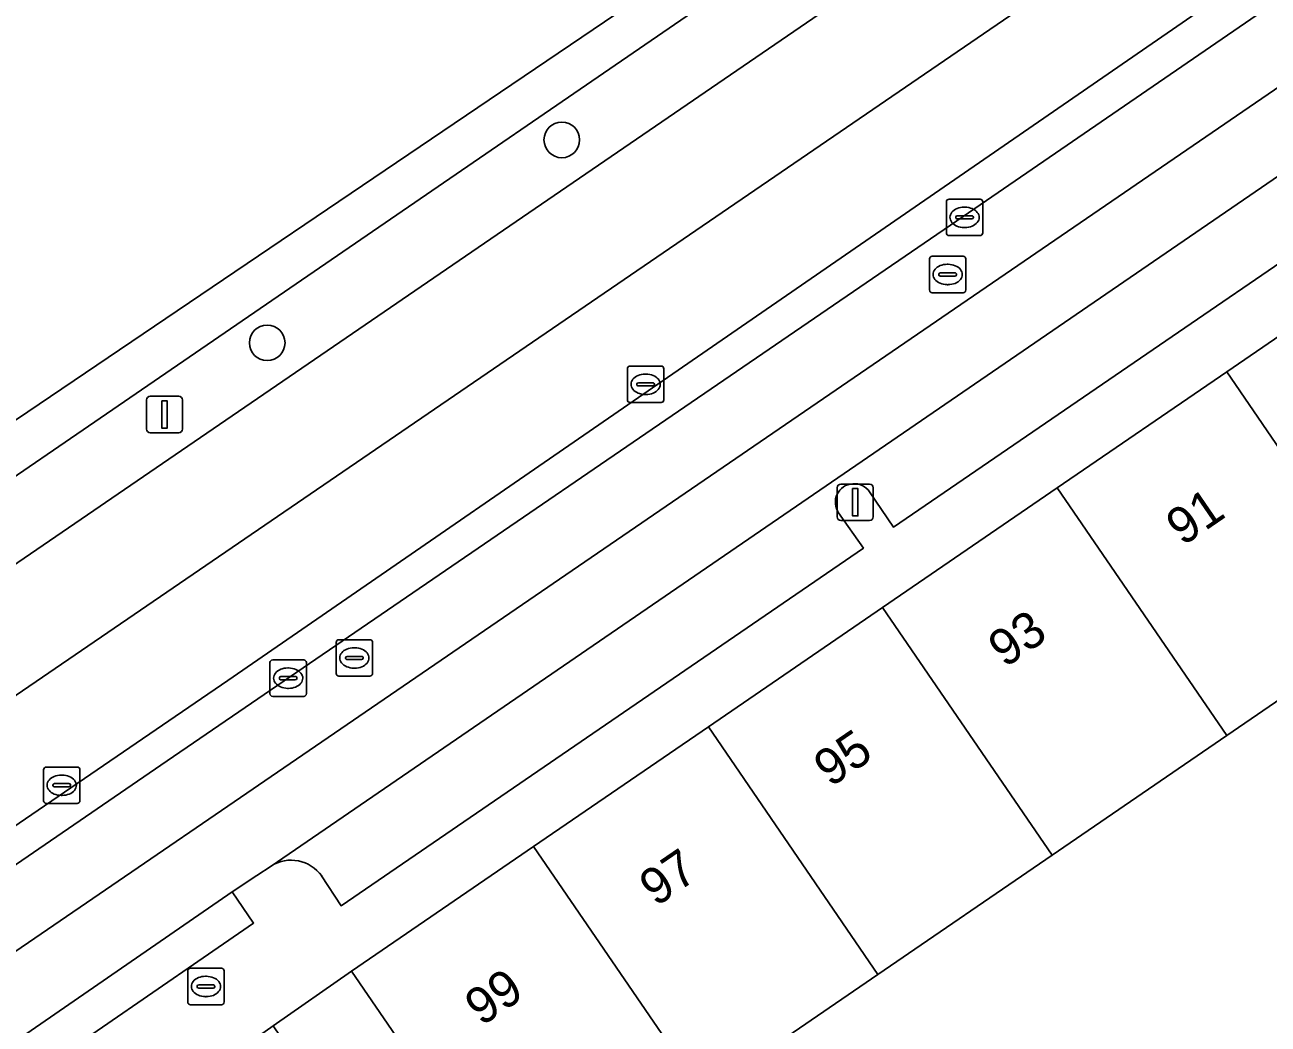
# Model space of a CAD drawing. Extents: x 158086 to 159499, y 382904 to 383981.
# Drawn here: x 158244.76 to 158278.93, y 383381.26 to 383408.72 of the extents above; entities that cross this region are included whole.
import ezdxf

# ---------------------------------------------------------------- set-up
doc = ezdxf.new("R2010")
doc.units = 0
for name, color, linetype in [('IMGEO_Berm_groen', 7, 'Continuous'), ('IMGEO_Boom', 7, 'Continuous'), ('IMGEO_Brandkraan', 7, 'Continuous'), ('IMGEO_Erf', 7, 'Continuous'), ('IMGEO_Fietspad_gesloten', 7, 'Continuous'), ('IMGEO_Groenvoorziening', 7, 'Continuous'), ('IMGEO_Haag', 7, 'Continuous'), ('IMGEO_Kolk', 7, 'Continuous'), ('IMGEO_Lichtmast', 7, 'Continuous'), ('IMGEO_OVBaan_gesloten', 7, 'Continuous'), ('IMGEO_Pand', 7, 'Continuous'), ('IMGEO_Pand_nummerreeks', 7, 'Continuous'), ('IMGEO_Parkeervlak_open', 7, 'Continuous'), ('IMGEO_Rijbaan_lokaal_open', 7, 'Continuous'), ('IMGEO_Rijbaan_regionaal_gesloten', 7, 'Continuous'), ('IMGEO_Rioolput', 7, 'Continuous'), ('IMGEO_Voetpad_open', 7, 'Continuous')]:
    doc.layers.add(name, color=color, linetype=linetype)

msp = doc.modelspace()

# ---------------------------------------------------------------- linework, layer by layer
at = {"layer": 'IMGEO_Berm_groen'}
msp.add_lwpolyline([(158226.339, 383381.483), (158291.923, 383426.355), (158293.27, 383427.277), (158296.765, 383429.673), (158295.539, 383431.28), (158292.413, 383429.156), (158290.775, 383428.034), (158225.683, 383383.423), (158126.488, 383315.5), (158126.593, 383315.309), (158120.71, 383311.282), (158122.274, 383309.273), (158125.748, 383312.11), (158126.526, 383312.744), (158131.316, 383316.373), (158152.807, 383331.103)], close=True, dxfattribs=at)
at = {"layer": 'IMGEO_Boom'}
for centre in [(158259.518, 383405.559), (158251.423, 383399.983)]:
    msp.add_circle(centre, 0.489, dxfattribs=at)
at = {"layer": 'IMGEO_Brandkraan'}
for p, q in [((158249.238, 383381.871), (158249.238, 383382.723)), ((158249.313, 383382.797), (158250.165, 383382.797)), ((158250.239, 383382.723), (158250.239, 383381.871)), ((158249.726, 383382.577), (158249.751, 383382.577)), ((158249.497, 383382.291), (158249.497, 383382.303)), ((158249.935, 383382.254), (158249.537, 383382.254)), ((158249.54, 383382.34), (158249.938, 383382.34)), ((158249.749, 383382.017), (158249.724, 383382.017)), ((158249.981, 383382.303), (158249.981, 383382.291)), ((158250.165, 383381.797), (158249.313, 383381.797))]:
    msp.add_line(p, q, dxfattribs=at)
for points in [[(158249.238, 383381.871), (158249.238, 383382.723)], [(158249.313, 383382.797), (158250.165, 383382.797)], [(158250.239, 383382.723), (158250.239, 383381.871)], [(158250.165, 383381.797), (158249.313, 383381.797)]]:
    msp.add_lwpolyline(points, dxfattribs=at)
for centre, radius, start, end in [((158249.315, 383382.721), 0.0765, 91.552, 178.448), ((158249.315, 383382.721), 0.0765, 91.552, 178.448), ((158250.163, 383382.721), 0.0765, 1.552, 88.448), ((158250.163, 383382.721), 0.0765, 1.552, 88.448), ((158249.537, 383382.3), 0.0403, 85.8775, 175.7526), ((158249.534, 383382.29), 0.0366, 178.938, 274.7102), ((158249.938, 383382.297), 0.043, 264.8664, 352.4533), ((158249.942, 383382.302), 0.0386, 1.7309, 96.639), ((158249.315, 383381.873), 0.0765, 181.552, 268.448), ((158249.315, 383381.873), 0.0765, 181.552, 268.448), ((158250.163, 383381.873), 0.0765, 271.552, 358.448), ((158250.163, 383381.873), 0.0765, 271.552, 358.448)]:
    msp.add_arc(centre, radius, start, end, dxfattribs=at)
for centre, major_axis, ratio, start_param, end_param in [((158249.725, 383382.297), (-0.387, 0.002), 0.722429, 4.712389, 7.853982), ((158249.75, 383382.297), (-0.39, 0.002), 0.717154, 1.570796, 4.712389)]:
    msp.add_ellipse(centre, major_axis=major_axis, ratio=ratio, start_param=start_param, end_param=end_param, dxfattribs=at)
at = {"layer": 'IMGEO_Erf'}
msp.add_lwpolyline([(158282.45, 383392.378), (158277.796, 383389.192), (158272.991, 383385.902), (158268.205, 383382.625), (158263.401, 383379.336), (158258.585, 383376.039), (158258.709, 383375.857), (158258.527, 383375.732), (158253.742, 383382.72), (158251.587, 383381.214), (158261.551, 383366.485), (158268.304, 383365.758), (158268.488, 383365.464), (158271.578, 383367.393), (158269.045, 383371.092), (158270.513, 383372.008), (158272.885, 383368.208), (158274.975, 383369.598), (158272.284, 383373.621), (158273.714, 383374.577), (158276.212, 383376.247), (158278.607, 383372.666), (158284.341, 383376.501)], dxfattribs=at)
at = {"layer": 'IMGEO_Fietspad_gesloten'}
for points in [[(158297.888, 383419.791), (158249.821, 383386.895), (158168.177, 383331.08), (158135.484, 383308.657), (158134.382, 383307.926)], [(158135.397, 383306.178), (158136.974, 383307.252), (158143.087, 383311.47), (158147.419, 383314.412), (158148.903, 383315.422), (158169.017, 383329.233), (158213.468, 383359.564), (158215.037, 383360.634), (158222.335, 383365.611), (158224.11, 383366.822), (158241.211, 383378.556), (158242.15, 383379.174), (158250.459, 383384.895), (158251.136, 383385.346), (158251.53, 383385.606), (158287.104, 383409.987)]]:
    msp.add_lwpolyline(points, dxfattribs=at)
at = {"layer": 'IMGEO_Groenvoorziening'}
for points in [[(158296.668, 383422.637), (158250.34, 383390.703), (158239.558, 383383.344), (158169.725, 383335.466), (158142.338, 383316.977), (158135.713, 383312.45), (158136.281, 383311.619), (158143.906, 383316.851), (158156.489, 383325.454), (158158.334, 383326.705), (158177.739, 383340.005), (158216.514, 383366.493)], [(158216.514, 383366.493), (158235.922, 383379.756), (158248.501, 383388.378), (158270.547, 383403.457), (158288.26, 383415.605), (158296.713, 383421.366)]]:
    msp.add_lwpolyline(points, dxfattribs=at)
at = {"layer": 'IMGEO_Haag'}
for points in [[(158296.668, 383422.637), (158250.34, 383390.703), (158239.558, 383383.344), (158169.725, 383335.466), (158142.338, 383316.977), (158135.713, 383312.45), (158136.281, 383311.619), (158143.906, 383316.851), (158156.489, 383325.454), (158158.334, 383326.705), (158177.739, 383340.005), (158216.514, 383366.493)], [(158216.514, 383366.493), (158235.922, 383379.756), (158248.501, 383388.378), (158270.547, 383403.457), (158288.26, 383415.605), (158296.713, 383421.366)]]:
    msp.add_lwpolyline(points, dxfattribs=at)
at = {"layer": 'IMGEO_Kolk'}
for p, q in [((158270.161, 383403.93), (158271.013, 383403.93)), ((158270.086, 383403.004), (158270.086, 383403.856)), ((158270.574, 383403.71), (158270.599, 383403.71)), ((158271.087, 383403.856), (158271.087, 383403.004)), ((158270.345, 383403.424), (158270.345, 383403.436)), ((158270.783, 383403.387), (158270.385, 383403.387)), ((158270.388, 383403.473), (158270.786, 383403.473)), ((158270.829, 383403.436), (158270.829, 383403.424)), ((158271.013, 383402.93), (158270.161, 383402.93)), ((158270.597, 383403.15), (158270.572, 383403.15)), ((158261.321, 383398.418), (158261.321, 383399.27)), ((158261.396, 383399.344), (158262.248, 383399.344)), ((158261.809, 383399.124), (158261.834, 383399.124)), ((158262.322, 383399.27), (158262.322, 383398.418)), ((158261.58, 383398.838), (158261.58, 383398.85)), ((158262.018, 383398.801), (158261.62, 383398.801)), ((158261.623, 383398.887), (158262.021, 383398.887)), ((158262.064, 383398.85), (158262.064, 383398.838)), ((158261.832, 383398.564), (158261.807, 383398.564)), ((158262.248, 383398.344), (158261.396, 383398.344)), ((158251.573, 383391.269), (158252.425, 383391.269)), ((158251.498, 383390.343), (158251.498, 383391.195)), ((158251.986, 383391.049), (158252.011, 383391.049)), ((158252.499, 383391.195), (158252.499, 383390.343)), ((158251.757, 383390.763), (158251.757, 383390.775)), ((158252.195, 383390.726), (158251.797, 383390.726)), ((158251.8, 383390.812), (158252.198, 383390.812)), ((158252.241, 383390.775), (158252.241, 383390.763)), ((158252.425, 383390.269), (158251.573, 383390.269)), ((158252.009, 383390.489), (158251.984, 383390.489)), ((158245.275, 383387.401), (158245.275, 383388.253)), ((158245.35, 383388.327), (158246.202, 383388.327)), ((158246.276, 383388.253), (158246.276, 383387.401)), ((158245.534, 383387.821), (158245.534, 383387.833)), ((158245.577, 383387.87), (158245.975, 383387.87)), ((158245.763, 383388.107), (158245.788, 383388.107)), ((158246.018, 383387.833), (158246.018, 383387.821)), ((158245.972, 383387.784), (158245.574, 383387.784)), ((158245.786, 383387.547), (158245.761, 383387.547)), ((158246.202, 383387.327), (158245.35, 383387.327))]:
    msp.add_line(p, q, dxfattribs=at)
for points in [[(158270.161, 383403.93), (158271.013, 383403.93)], [(158270.086, 383403.004), (158270.086, 383403.856)], [(158271.087, 383403.856), (158271.087, 383403.004)], [(158271.013, 383402.93), (158270.161, 383402.93)], [(158261.321, 383398.418), (158261.321, 383399.27)], [(158261.396, 383399.344), (158262.248, 383399.344)], [(158262.322, 383399.27), (158262.322, 383398.418)], [(158262.248, 383398.344), (158261.396, 383398.344)], [(158251.573, 383391.269), (158252.425, 383391.269)], [(158251.498, 383390.343), (158251.498, 383391.195)], [(158252.499, 383391.195), (158252.499, 383390.343)], [(158252.425, 383390.269), (158251.573, 383390.269)], [(158245.275, 383387.401), (158245.275, 383388.253)], [(158245.35, 383388.327), (158246.202, 383388.327)], [(158246.276, 383388.253), (158246.276, 383387.401)], [(158246.202, 383387.327), (158245.35, 383387.327)]]:
    msp.add_lwpolyline(points, dxfattribs=at)
for centre, radius, start, end in [((158270.163, 383403.854), 0.0765, 91.552, 178.448), ((158270.163, 383403.854), 0.0765, 91.552, 178.448), ((158271.011, 383403.854), 0.0765, 1.552, 88.448), ((158271.011, 383403.854), 0.0765, 1.552, 88.448), ((158270.385, 383403.433), 0.0403, 85.8775, 175.7526), ((158270.382, 383403.423), 0.0366, 178.938, 274.7102), ((158270.786, 383403.43), 0.043, 264.8664, 352.4533), ((158270.79, 383403.435), 0.0386, 1.7309, 96.639), ((158270.163, 383403.006), 0.0765, 181.552, 268.448), ((158270.163, 383403.006), 0.0765, 181.552, 268.448), ((158271.011, 383403.006), 0.0765, 271.552, 358.448), ((158271.011, 383403.006), 0.0765, 271.552, 358.448), ((158261.398, 383399.268), 0.0765, 91.552, 178.448), ((158261.398, 383399.268), 0.0765, 91.552, 178.448), ((158262.246, 383399.268), 0.0765, 1.552, 88.448), ((158262.246, 383399.268), 0.0765, 1.552, 88.448), ((158261.62, 383398.847), 0.0403, 85.8775, 175.7526), ((158261.617, 383398.837), 0.0366, 178.938, 274.7102), ((158262.021, 383398.844), 0.043, 264.8664, 352.4533), ((158262.025, 383398.849), 0.0386, 1.7309, 96.639), ((158261.398, 383398.42), 0.0765, 181.552, 268.448), ((158261.398, 383398.42), 0.0765, 181.552, 268.448), ((158262.246, 383398.42), 0.0765, 271.552, 358.448), ((158262.246, 383398.42), 0.0765, 271.552, 358.448), ((158251.575, 383391.193), 0.0765, 91.552, 178.448), ((158251.575, 383391.193), 0.0765, 91.552, 178.448), ((158252.423, 383391.193), 0.0765, 1.552, 88.448), ((158252.423, 383391.193), 0.0765, 1.552, 88.448), ((158251.797, 383390.772), 0.0403, 85.8775, 175.7526), ((158251.794, 383390.762), 0.0366, 178.938, 274.7102), ((158252.198, 383390.769), 0.043, 264.8664, 352.4533), ((158252.202, 383390.774), 0.0386, 1.7309, 96.639), ((158251.575, 383390.345), 0.0765, 181.552, 268.448), ((158251.575, 383390.345), 0.0765, 181.552, 268.448), ((158252.423, 383390.345), 0.0765, 271.552, 358.448), ((158252.423, 383390.345), 0.0765, 271.552, 358.448), ((158245.352, 383388.251), 0.0765, 91.552, 178.448), ((158245.352, 383388.251), 0.0765, 91.552, 178.448), ((158246.2, 383388.251), 0.0765, 1.552, 88.448), ((158246.2, 383388.251), 0.0765, 1.552, 88.448), ((158245.574, 383387.83), 0.0403, 85.8775, 175.7526), ((158245.571, 383387.82), 0.0366, 178.938, 274.7102), ((158245.975, 383387.827), 0.043, 264.8664, 352.4533), ((158245.979, 383387.832), 0.0386, 1.7309, 96.639), ((158245.352, 383387.403), 0.0765, 181.552, 268.448), ((158245.352, 383387.403), 0.0765, 181.552, 268.448), ((158246.2, 383387.403), 0.0765, 271.552, 358.448), ((158246.2, 383387.403), 0.0765, 271.552, 358.448)]:
    msp.add_arc(centre, radius, start, end, dxfattribs=at)
for centre, major_axis, ratio, start_param, end_param in [((158270.573, 383403.43), (-0.387, 0.002), 0.722429, 4.712389, 7.853982), ((158270.598, 383403.43), (-0.39, 0.002), 0.717154, 1.570796, 4.712389), ((158261.808, 383398.844), (-0.387, 0.002), 0.722429, 4.712389, 7.853982), ((158261.833, 383398.844), (-0.39, 0.002), 0.717154, 1.570796, 4.712389), ((158251.985, 383390.769), (-0.387, 0.002), 0.722429, 4.712389, 7.853982), ((158252.01, 383390.769), (-0.39, 0.002), 0.717154, 1.570796, 4.712389), ((158245.762, 383387.827), (-0.387, 0.002), 0.722429, 4.712389, 7.853982), ((158245.787, 383387.827), (-0.39, 0.002), 0.717154, 1.570796, 4.712389)]:
    msp.add_ellipse(centre, major_axis=major_axis, ratio=ratio, start_param=start_param, end_param=end_param, dxfattribs=at)
at = {"layer": 'IMGEO_Lichtmast'}
for p, q in [((158248.106, 383397.614), (158248.106, 383398.414)), ((158248.106, 383398.414), (158248.106, 383397.614)), ((158248.206, 383398.514), (158248.996, 383398.514)), ((158248.996, 383398.514), (158248.206, 383398.514)), ((158249.096, 383398.414), (158249.096, 383397.614)), ((158249.096, 383397.614), (158249.096, 383398.414)), ((158248.996, 383397.514), (158248.206, 383397.514)), ((158248.206, 383397.514), (158248.996, 383397.514)), ((158267.188, 383396.102), (158267.978, 383396.102)), ((158267.978, 383396.102), (158267.188, 383396.102)), ((158267.088, 383395.202), (158267.088, 383396.002)), ((158267.088, 383396.002), (158267.088, 383395.202)), ((158268.078, 383396.002), (158268.078, 383395.202)), ((158268.078, 383395.202), (158268.078, 383396.002)), ((158267.978, 383395.102), (158267.188, 383395.102)), ((158267.188, 383395.102), (158267.978, 383395.102))]:
    msp.add_line(p, q, dxfattribs=at)
for points in [[(158248.526, 383398.389), (158248.676, 383398.389), (158248.676, 383397.639), (158248.526, 383397.639), (158248.526, 383398.389)], [(158267.508, 383395.977), (158267.658, 383395.977), (158267.658, 383395.227), (158267.508, 383395.227), (158267.508, 383395.977)]]:
    msp.add_lwpolyline(points, dxfattribs=at)
for centre, start, end in [((158248.206, 383398.414), 90, 180), ((158248.206, 383398.414), 90, 180), ((158248.996, 383398.414), 0, 90), ((158248.996, 383398.414), 360, 90), ((158248.206, 383397.614), 180, 270), ((158248.206, 383397.614), 180, 270), ((158248.996, 383397.614), 270, 0), ((158248.996, 383397.614), 270, 0), ((158267.188, 383396.002), 90, 180), ((158267.188, 383396.002), 90, 180), ((158267.978, 383396.002), 0, 90), ((158267.978, 383396.002), 360, 90), ((158267.188, 383395.202), 180, 270), ((158267.188, 383395.202), 180, 270), ((158267.978, 383395.202), 270, 0), ((158267.978, 383395.202), 270, 0)]:
    msp.add_arc(centre, 0.1, start, end, dxfattribs=at)
at = {"layer": 'IMGEO_OVBaan_gesloten'}
msp.add_lwpolyline([(158290.829, 383429.195), (158142.057, 383328.583), (158135.353, 383324.049), (158105.383, 383303.781), (158106.799, 383301.782), (158111.95, 383305.28), (158120.71, 383311.282), (158126.593, 383315.309), (158126.488, 383315.5), (158225.683, 383383.423), (158290.775, 383428.034)], dxfattribs=at)
at = {"layer": 'IMGEO_Pand'}
for points in [[(158287.342, 383395.727), (158282.682, 383402.534), (158277.79, 383399.184), (158282.45, 383392.378)], [(158273.136, 383395.998), (158277.796, 383389.192), (158282.45, 383392.378), (158277.79, 383399.184)], [(158273.136, 383395.998), (158268.332, 383392.709), (158272.991, 383385.902), (158277.796, 383389.192)], [(158268.205, 383382.625), (158272.991, 383385.902), (158268.332, 383392.709), (158263.546, 383389.432)], [(158268.205, 383382.625), (158263.546, 383389.432), (158258.741, 383386.142), (158263.401, 383379.336)], [(158263.401, 383379.336), (158258.741, 383386.142), (158253.742, 383382.72), (158258.527, 383375.732), (158258.709, 383375.857), (158258.585, 383376.039)]]:
    msp.add_lwpolyline(points, close=True, dxfattribs=at)
at = {"layer": 'IMGEO_Parkeervlak_open'}
for points in [[(158287.104, 383409.987), (158251.53, 383385.606)], [(158267.975, 383395.886), (158268.632, 383394.92), (158287.462, 383407.8), (158286.897, 383408.645)], [(158252.919, 383385.334), (158253.453, 383384.517), (158267.806, 383394.344), (158267.127, 383395.31)]]:
    msp.add_lwpolyline(points, dxfattribs=at)
for centre, radius, start, end in [((158267.549, 383395.601), 0.513, 33.7845, 214.5877), ((158252.082, 383384.742), 1.026, 35.2874, 122.5532)]:
    msp.add_arc(centre, radius, start, end, dxfattribs=at)
at = {"layer": 'IMGEO_Rijbaan_lokaal_open'}
for points in [[(158135.494, 383309.526), (158135.588, 383309.03), (158135.484, 383308.657), (158168.177, 383331.08), (158249.821, 383386.895), (158297.888, 383419.791), (158299.772, 383421.047), (158299.394, 383421.023), (158298.978, 383421.305)], [(158296.713, 383421.366), (158288.26, 383415.605), (158270.547, 383403.457), (158248.501, 383388.378), (158235.922, 383379.756), (158216.514, 383366.493), (158177.739, 383340.005), (158158.334, 383326.705), (158156.489, 383325.454), (158143.906, 383316.851), (158136.281, 383311.619)]]:
    msp.add_lwpolyline(points, dxfattribs=at)
at = {"layer": 'IMGEO_Rijbaan_regionaal_gesloten'}
for points in [[(158291.923, 383426.355), (158226.339, 383381.483), (158152.807, 383331.103), (158131.316, 383316.373), (158126.526, 383312.744), (158125.748, 383312.11), (158122.274, 383309.273), (158117.034, 383305.405), (158108.377, 383299.51), (158110.059, 383297.015), (158120.725, 383304.43), (158130.088, 383311.713), (158140.153, 383318.963), (158150.139, 383325.717), (158153.45, 383328.028), (158163.611, 383334.93), (158173.4, 383341.65), (158180.047, 383346.206), (158193.317, 383355.261), (158200.003, 383359.875), (158206.611, 383364.391), (158296.442, 383425.805)], [(158296.442, 383425.805), (158206.611, 383364.391), (158200.003, 383359.875), (158193.317, 383355.261), (158180.047, 383346.206), (158173.4, 383341.65), (158163.611, 383334.93), (158153.45, 383328.028), (158150.139, 383325.717), (158140.153, 383318.963), (158130.088, 383311.713), (158120.725, 383304.43), (158110.059, 383297.015), (158111.752, 383294.502), (158116.714, 383297.886), (158119.385, 383299.725), (158121.038, 383300.856), (158122.649, 383302.057), (158124.994, 383303.909), (158127.323, 383305.803), (158128.269, 383306.604)], [(158135.533, 383312.327), (158135.713, 383312.45), (158142.338, 383316.977), (158169.725, 383335.466), (158239.558, 383383.344), (158250.34, 383390.703), (158296.668, 383422.637)]]:
    msp.add_lwpolyline(points, dxfattribs=at)
at = {"layer": 'IMGEO_Rioolput'}
for p, q in [((158269.622, 383401.435), (158269.622, 383402.287)), ((158269.697, 383402.361), (158270.549, 383402.361)), ((158270.623, 383402.287), (158270.623, 383401.435)), ((158269.881, 383401.855), (158269.881, 383401.867)), ((158269.924, 383401.904), (158270.322, 383401.904)), ((158270.11, 383402.141), (158270.135, 383402.141)), ((158270.365, 383401.867), (158270.365, 383401.855)), ((158270.319, 383401.818), (158269.921, 383401.818)), ((158270.133, 383401.581), (158270.108, 383401.581)), ((158270.549, 383401.361), (158269.697, 383401.361)), ((158253.317, 383390.899), (158253.317, 383391.751)), ((158253.392, 383391.825), (158254.244, 383391.825)), ((158253.805, 383391.605), (158253.83, 383391.605)), ((158254.318, 383391.751), (158254.318, 383390.899)), ((158253.576, 383391.319), (158253.576, 383391.331)), ((158254.014, 383391.282), (158253.616, 383391.282)), ((158253.619, 383391.368), (158254.017, 383391.368)), ((158254.06, 383391.331), (158254.06, 383391.319)), ((158253.828, 383391.045), (158253.803, 383391.045)), ((158254.244, 383390.825), (158253.392, 383390.825))]:
    msp.add_line(p, q, dxfattribs=at)
for points in [[(158269.622, 383401.435), (158269.622, 383402.287)], [(158269.697, 383402.361), (158270.549, 383402.361)], [(158270.623, 383402.287), (158270.623, 383401.435)], [(158270.549, 383401.361), (158269.697, 383401.361)], [(158253.317, 383390.899), (158253.317, 383391.751)], [(158253.392, 383391.825), (158254.244, 383391.825)], [(158254.318, 383391.751), (158254.318, 383390.899)], [(158254.244, 383390.825), (158253.392, 383390.825)]]:
    msp.add_lwpolyline(points, dxfattribs=at)
for centre, radius, start, end in [((158269.699, 383402.285), 0.0765, 91.552, 178.448), ((158269.699, 383402.285), 0.0765, 91.552, 178.448), ((158270.547, 383402.285), 0.0765, 1.552, 88.448), ((158270.547, 383402.285), 0.0765, 1.552, 88.448), ((158269.921, 383401.864), 0.0403, 85.8775, 175.7526), ((158269.918, 383401.854), 0.0366, 178.938, 274.7102), ((158270.322, 383401.861), 0.043, 264.8664, 352.4533), ((158270.326, 383401.866), 0.0386, 1.7309, 96.639), ((158269.699, 383401.437), 0.0765, 181.552, 268.448), ((158269.699, 383401.437), 0.0765, 181.552, 268.448), ((158270.547, 383401.437), 0.0765, 271.552, 358.448), ((158270.547, 383401.437), 0.0765, 271.552, 358.448), ((158253.394, 383391.749), 0.0765, 91.552, 178.448), ((158253.394, 383391.749), 0.0765, 91.552, 178.448), ((158254.242, 383391.749), 0.0765, 1.552, 88.448), ((158254.242, 383391.749), 0.0765, 1.552, 88.448), ((158253.616, 383391.328), 0.0403, 85.8775, 175.7526), ((158253.613, 383391.318), 0.0366, 178.938, 274.7102), ((158254.017, 383391.325), 0.043, 264.8664, 352.4533), ((158254.021, 383391.33), 0.0386, 1.7309, 96.639), ((158253.394, 383390.901), 0.0765, 181.552, 268.448), ((158253.394, 383390.901), 0.0765, 181.552, 268.448), ((158254.242, 383390.901), 0.0765, 271.552, 358.448), ((158254.242, 383390.901), 0.0765, 271.552, 358.448)]:
    msp.add_arc(centre, radius, start, end, dxfattribs=at)
for centre, major_axis, ratio, start_param, end_param in [((158270.109, 383401.861), (-0.387, 0.002), 0.722429, 4.712389, 7.853982), ((158270.134, 383401.861), (-0.39, 0.002), 0.717154, 1.570796, 4.712389), ((158253.804, 383391.325), (-0.387, 0.002), 0.722429, 4.712389, 7.853982), ((158253.829, 383391.325), (-0.39, 0.002), 0.717154, 1.570796, 4.712389)]:
    msp.add_ellipse(centre, major_axis=major_axis, ratio=ratio, start_param=start_param, end_param=end_param, dxfattribs=at)
at = {"layer": 'IMGEO_Voetpad_open'}
for points in [[(158233.612, 383368.922), (158238.647, 383372.376), (158243.473, 383375.686), (158246.003, 383377.378), (158248.588, 383379.097), (158251.587, 383381.214), (158253.742, 383382.72), (158258.741, 383386.142), (158263.546, 383389.432), (158268.332, 383392.709), (158273.136, 383395.998), (158277.79, 383399.184), (158282.682, 383402.534), (158287.37, 383405.743), (158292.28, 383409.105), (158296.89, 383412.261), (158298.48, 383413.344), (158302.59, 383416.143), (158301.124, 383418.292), (158293.57, 383413.139), (158292.984, 383413.998), (158287.104, 383409.987)], [(158286.897, 383408.645), (158287.462, 383407.8), (158268.632, 383394.92), (158267.975, 383395.886)], [(158267.127, 383395.31), (158267.806, 383394.344), (158253.453, 383384.517), (158252.919, 383385.334)], [(158251.53, 383385.606), (158251.136, 383385.346), (158250.459, 383384.895), (158251.049, 383384.038), (158242.74, 383378.317), (158242.15, 383379.174), (158241.211, 383378.556)]]:
    msp.add_lwpolyline(points, dxfattribs=at)
msp.add_lwpolyline([(158250.459, 383384.895), (158242.15, 383379.174), (158242.74, 383378.317), (158251.049, 383384.038)], close=True, dxfattribs=at)
for centre, radius, start, end in [((158267.549, 383395.601), 0.513, 33.7845, 214.5877), ((158252.082, 383384.742), 1.026, 35.2874, 122.5532)]:
    msp.add_arc(centre, radius, start, end, dxfattribs=at)

# ---------------------------------------------------------------- texts
at = {"layer": 'IMGEO_Pand_nummerreeks'}
for s, p in [('91', (158276.58, 383394.381)), ('93', (158271.693, 383391.034)), ('95', (158266.899, 383387.752)), ('97', (158262.105, 383384.47)), ('99', (158257.31, 383381.187))]:
    msp.add_text(s, height=1, rotation=34.3972, dxfattribs=at).set_placement(p)

doc.saveas('drawing.dxf')
